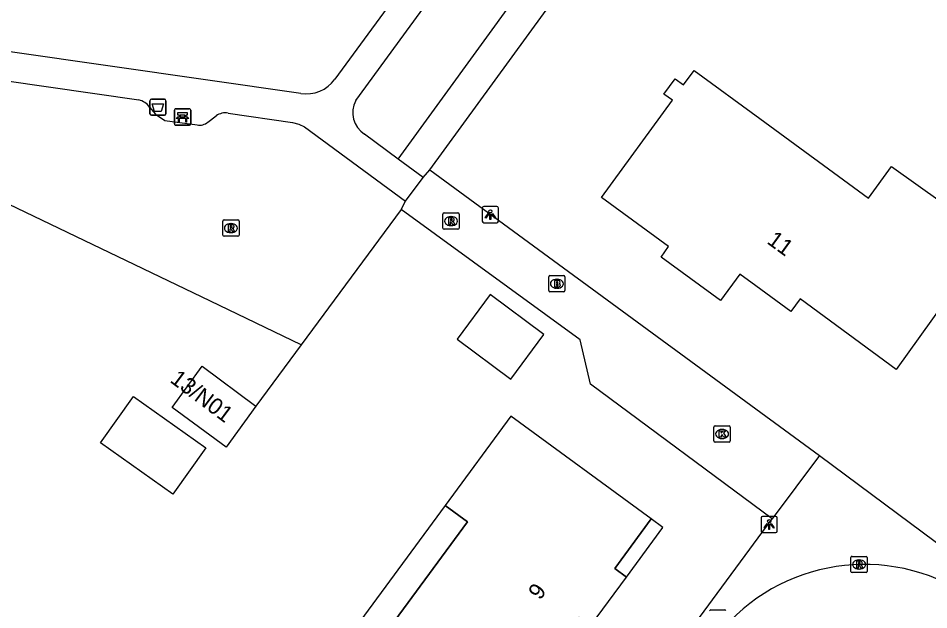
# Model space of a CAD drawing. Extents: x 163427 to 164190, y 380331 to 381641.
# Drawn here: x 163847.7 to 163903.8, y 381541.6 to 381578 of the extents above; entities that cross this region are included whole.
import ezdxf

# ---------------------------------------------------------------- set-up
doc = ezdxf.new("R2010")
doc.units = 0
for name, color, linetype in [('IMGEO_Afvalbak', 7, 'Continuous'), ('IMGEO_Bank', 7, 'Continuous'), ('IMGEO_Brandkraan', 7, 'Continuous'), ('IMGEO_Groenvoorziening', 7, 'Continuous'), ('IMGEO_Hek', 7, 'Continuous'), ('IMGEO_Kolk', 7, 'Continuous'), ('IMGEO_Lichtpunt', 7, 'Continuous'), ('IMGEO_Pand', 7, 'Continuous'), ('IMGEO_Pand_nummerreeks', 7, 'Continuous'), ('IMGEO_Pand_overbouw', 7, 'Continuous'), ('IMGEO_Rijbaan_lokaal_open', 7, 'Continuous'), ('IMGEO_Rioolput', 7, 'Continuous'), ('IMGEO_Voetpad_halfverhard', 7, 'Continuous'), ('IMGEO_Voetpad_open', 7, 'Continuous')]:
    doc.layers.add(name, color=color, linetype=linetype)

msp = doc.modelspace()

# ---------------------------------------------------------------- linework, layer by layer
at = {"layer": 'IMGEO_Afvalbak'}
for p, q in [((163855.781, 381572.123), (163855.781, 381572.923)), ((163855.781, 381572.923), (163855.781, 381572.123)), ((163855.881, 381573.023), (163856.671, 381573.023)), ((163856.671, 381573.023), (163855.881, 381573.023)), ((163856.771, 381572.923), (163856.771, 381572.123)), ((163856.771, 381572.123), (163856.771, 381572.923)), ((163856.671, 381572.023), (163855.881, 381572.023)), ((163855.881, 381572.023), (163856.671, 381572.023))]:
    msp.add_line(p, q, dxfattribs=at)
msp.add_lwpolyline([(163855.924, 381572.737), (163856.628, 381572.737), (163856.479, 381572.267), (163856.073, 381572.267), (163855.924, 381572.737)], dxfattribs=at)
for centre, start, end in [((163855.881, 381572.923), 90, 180), ((163855.881, 381572.923), 90, 180), ((163856.671, 381572.923), 0, 90), ((163856.671, 381572.923), 360, 90), ((163855.881, 381572.123), 180, 270), ((163855.881, 381572.123), 180, 270), ((163856.671, 381572.123), 270, 0), ((163856.671, 381572.123), 270, 0)]:
    msp.add_arc(centre, 0.1, start, end, dxfattribs=at)
at = {"layer": 'IMGEO_Bank'}
for p, q in [((163857.294, 381571.495), (163857.294, 381572.336)), ((163857.294, 381572.336), (163857.294, 381571.495)), ((163857.369, 381572.42), (163858.21, 381572.42)), ((163858.21, 381572.42), (163857.369, 381572.42)), ((163857.603, 381571.926), (163857.603, 381572.032)), ((163857.647, 381572.032), (163857.647, 381571.926)), ((163857.935, 381572.038), (163857.653, 381572.038)), ((163857.941, 381571.926), (163857.941, 381572.032)), ((163857.985, 381572.032), (163857.985, 381571.926)), ((163858.294, 381572.345), (163858.294, 381571.504)), ((163858.294, 381571.504), (163858.294, 381572.345)), ((163858.219, 381571.42), (163857.378, 381571.42)), ((163857.378, 381571.42), (163858.219, 381571.42)), ((163857.991, 381571.818), (163857.598, 381571.818)), ((163857.653, 381571.92), (163857.935, 381571.92))]:
    msp.add_line(p, q, dxfattribs=at)
for points in [[(163857.597, 381572.038), (163857.511, 381572.038), (163857.511, 381572.199), (163858.074, 381572.199), (163858.074, 381572.038), (163857.991, 381572.038)], [(163857.541, 381571.818), (163857.399, 381571.818), (163857.511, 381571.92), (163857.597, 381571.92)], [(163857.591, 381571.811), (163857.591, 381571.604), (163857.548, 381571.604), (163857.548, 381571.811)], [(163857.991, 381571.92), (163858.074, 381571.92), (163858.186, 381571.818), (163858.047, 381571.818)], [(163858.041, 381571.811), (163858.041, 381571.604), (163857.997, 381571.604), (163857.997, 381571.811)]]:
    msp.add_lwpolyline(points, dxfattribs=at)
for centre, radius, start, end in [((163857.372, 381572.342), 0.0779, 92.4484, 184.2845), ((163857.372, 381572.342), 0.0779, 92.4484, 184.2845), ((163857.596, 381572.031), 0.00671, 2.8957, 87.1043), ((163857.596, 381571.927), 0.00671, 272.8957, 357.1043), ((163857.653, 381572.031), 0.00671, 92.8957, 177.1043), ((163857.653, 381571.927), 0.00671, 182.8957, 267.1043), ((163857.935, 381572.031), 0.00671, 2.8957, 87.1043), ((163857.935, 381571.927), 0.00671, 272.8957, 357.1043), ((163857.992, 381572.031), 0.00671, 92.8957, 177.1043), ((163857.992, 381571.927), 0.00671, 182.8957, 267.1043), ((163858.216, 381572.342), 0.0779, 2.4484, 94.2845), ((163858.216, 381572.342), 0.0779, 2.4484, 94.2845), ((163857.372, 381571.498), 0.0779, 182.4484, 274.2845), ((163857.372, 381571.498), 0.0779, 182.4484, 274.2845), ((163857.541, 381571.811), 0.00671, 2.8957, 87.1043), ((163857.598, 381571.811), 0.00671, 92.8957, 177.1043), ((163857.99, 381571.811), 0.00671, 2.8957, 87.1043), ((163858.047, 381571.811), 0.00671, 92.8957, 177.1043), ((163858.216, 381571.498), 0.0779, 272.4484, 4.2845), ((163858.216, 381571.498), 0.0779, 272.4484, 4.2845)]:
    msp.add_arc(centre, radius, start, end, dxfattribs=at)
at = {"layer": 'IMGEO_Brandkraan'}
for p, q in [((163880.346, 381561.232), (163880.346, 381562.084)), ((163880.421, 381562.158), (163881.273, 381562.158)), ((163880.834, 381561.938), (163880.859, 381561.938)), ((163881.347, 381562.084), (163881.347, 381561.232)), ((163880.857, 381561.378), (163880.832, 381561.378)), ((163881.273, 381561.158), (163880.421, 381561.158)), ((163890.332, 381541.592), (163891.184, 381541.592))]:
    msp.add_line(p, q, dxfattribs=at)
for points in [[(163880.346, 381561.232), (163880.346, 381562.084)], [(163880.421, 381562.158), (163881.273, 381562.158)], [(163880.694, 381561.858), (163880.694, 381561.458), (163880.907, 381561.458)], [(163880.925, 381561.858), (163880.694, 381561.858)], [(163881.347, 381562.084), (163881.347, 381561.232)], [(163880.873, 381561.777), (163880.819, 381561.777), (163880.819, 381561.701)], [(163880.819, 381561.701), (163880.872, 381561.701)], [(163880.881, 381561.625), (163880.819, 381561.625), (163880.819, 381561.544)], [(163880.819, 381561.544), (163880.881, 381561.544)], [(163881.273, 381561.158), (163880.421, 381561.158)], [(163890.332, 381541.592), (163891.184, 381541.592)]]:
    msp.add_lwpolyline(points, dxfattribs=at)
for centre, radius, start, end in [((163880.423, 381562.082), 0.0765, 91.552, 178.448), ((163880.423, 381562.082), 0.0765, 91.552, 178.448), ((163880.929, 381561.713), 0.145, 59.4692, 91.5367), ((163880.954, 381561.76), 0.0922, 285.5137, 58.1501), ((163881.271, 381562.082), 0.0765, 1.552, 88.448), ((163881.271, 381562.082), 0.0765, 1.552, 88.448), ((163880.874, 381561.739), 0.0379, 267.8285, 90.9355), ((163880.882, 381561.584), 0.0404, 269.8759, 90.5077), ((163880.913, 381561.709), 0.251, 268.6676, 293.5347), ((163880.959, 381561.568), 0.105, 301.3115, 78.989), ((163880.423, 381561.234), 0.0765, 181.552, 268.448), ((163880.423, 381561.234), 0.0765, 181.552, 268.448), ((163881.271, 381561.234), 0.0765, 271.552, 358.448), ((163881.271, 381561.234), 0.0765, 271.552, 358.448), ((163890.334, 381541.516), 0.0765, 91.552, 178.448), ((163890.334, 381541.516), 0.0765, 91.552, 178.448), ((163891.182, 381541.516), 0.0765, 1.552, 88.448), ((163891.182, 381541.516), 0.0765, 1.552, 88.448)]:
    msp.add_arc(centre, radius, start, end, dxfattribs=at)
for centre, major_axis, ratio, start_param, end_param in [((163880.833, 381561.658), (-0.387, 0.002), 0.722429, 4.712389, 7.853982), ((163880.858, 381561.658), (-0.39, 0.002), 0.717154, 1.570796, 4.712389)]:
    msp.add_ellipse(centre, major_axis=major_axis, ratio=ratio, start_param=start_param, end_param=end_param, dxfattribs=at)
at = {"layer": 'IMGEO_Groenvoorziening'}
for points in [[(163871.072, 381569.33), (163883.404, 381586.3), (163890.019, 381593.984), (163894.688, 381591.261), (163903.248, 381585.716), (163915.504, 381577.448), (163930.678, 381566.943), (163942.74, 381557.799), (163951.397, 381550.893), (163961.319, 381542.236), (163971.143, 381530.563), (163977.758, 381522.587), (163986.415, 381526.575), (163992.18, 381523.944)], [(163873.013, 381568.677), (163889.992, 381591.979), (163951.022, 381547.253), (163954.146, 381543.102)], [(163871.255, 381566.226), (163865.101, 381557.897), (163859.507, 381560.582), (163837.732, 381571.03)]]:
    msp.add_lwpolyline(points, dxfattribs=at)
at = {"layer": 'IMGEO_Hek'}
for points in [[(163873.013, 381568.677), (163889.992, 381591.979), (163951.022, 381547.253), (163973.823, 381516.962)], [(163871.255, 381566.226), (163865.101, 381557.897)], [(163865.101, 381557.897), (163862.31, 381554.12)]]:
    msp.add_lwpolyline(points, dxfattribs=at)
at = {"layer": 'IMGEO_Kolk'}
for p, q in [((163890.597, 381552.91), (163891.449, 381552.91)), ((163890.522, 381551.984), (163890.522, 381552.836)), ((163891.01, 381552.69), (163891.035, 381552.69)), ((163891.523, 381552.836), (163891.523, 381551.984)), ((163891.449, 381551.91), (163890.597, 381551.91)), ((163891.033, 381552.13), (163891.008, 381552.13))]:
    msp.add_line(p, q, dxfattribs=at)
for points in [[(163890.597, 381552.91), (163891.449, 381552.91)], [(163890.522, 381551.984), (163890.522, 381552.836)], [(163890.843, 381552.61), (163890.966, 381552.61), (163890.966, 381552.459), (163891.096, 381552.61), (163891.26, 381552.61), (163891.114, 381552.459), (163891.267, 381552.21), (163891.115, 381552.21), (163891.03, 381552.374), (163890.966, 381552.307), (163890.966, 381552.21), (163890.843, 381552.21), (163890.843, 381552.61)], [(163891.523, 381552.836), (163891.523, 381551.984)], [(163891.449, 381551.91), (163890.597, 381551.91)]]:
    msp.add_lwpolyline(points, dxfattribs=at)
for centre, start, end in [((163890.599, 381552.834), 91.552, 178.448), ((163890.599, 381552.834), 91.552, 178.448), ((163891.447, 381552.834), 1.552, 88.448), ((163891.447, 381552.834), 1.552, 88.448), ((163890.599, 381551.986), 181.552, 268.448), ((163890.599, 381551.986), 181.552, 268.448), ((163891.447, 381551.986), 271.552, 358.448), ((163891.447, 381551.986), 271.552, 358.448)]:
    msp.add_arc(centre, 0.0765, start, end, dxfattribs=at)
for centre, major_axis, ratio, start_param, end_param in [((163891.009, 381552.41), (-0.387, 0.002), 0.722429, 4.712389, 7.853982), ((163891.034, 381552.41), (-0.39, 0.002), 0.717154, 1.570796, 4.712389)]:
    msp.add_ellipse(centre, major_axis=major_axis, ratio=ratio, start_param=start_param, end_param=end_param, dxfattribs=at)
at = {"layer": 'IMGEO_Lichtpunt'}
for p, q in [((163876.251, 381566.317), (163876.251, 381565.51)), ((163876.251, 381566.317), (163876.251, 381565.51)), ((163877.153, 381566.412), (163876.345, 381566.412)), ((163877.153, 381566.412), (163876.345, 381566.412)), ((163877.247, 381565.51), (163877.247, 381566.317)), ((163877.247, 381565.51), (163877.247, 381566.317)), ((163876.345, 381565.416), (163877.153, 381565.416)), ((163876.345, 381565.416), (163877.153, 381565.416)), ((163894.33, 381547.338), (163893.522, 381547.338)), ((163894.33, 381547.338), (163893.522, 381547.338)), ((163893.428, 381547.243), (163893.428, 381546.436)), ((163893.428, 381547.243), (163893.428, 381546.436)), ((163894.424, 381546.436), (163894.424, 381547.243)), ((163894.424, 381546.436), (163894.424, 381547.243)), ((163893.522, 381546.342), (163894.33, 381546.342)), ((163893.522, 381546.342), (163894.33, 381546.342))]:
    msp.add_line(p, q, dxfattribs=at)
for points in [[(163876.625, 381565.981), (163876.664, 381565.953), (163876.476, 381565.691), (163876.438, 381565.718), (163876.625, 381565.981)], [(163876.727, 381565.933), (163876.774, 381565.933), (163876.774, 381565.611), (163876.727, 381565.611), (163876.727, 381565.933)], [(163876.837, 381565.953), (163876.875, 381565.98), (163877.062, 381565.718), (163877.023, 381565.69), (163876.837, 381565.953)], [(163893.802, 381546.907), (163893.841, 381546.879), (163893.653, 381546.617), (163893.615, 381546.644), (163893.802, 381546.907)], [(163893.904, 381546.859), (163893.951, 381546.859), (163893.951, 381546.537), (163893.904, 381546.537), (163893.904, 381546.859)], [(163894.014, 381546.879), (163894.052, 381546.906), (163894.239, 381546.644), (163894.2, 381546.616), (163894.014, 381546.879)]]:
    msp.add_lwpolyline(points, dxfattribs=at)
for centre in [(163876.75, 381566.115), (163893.927, 381547.041)]:
    msp.add_circle(centre, 0.0994, dxfattribs=at)
for centre, start, end in [((163876.345, 381566.317), 90, 180), ((163876.345, 381566.317), 90, 180), ((163877.153, 381566.317), 0, 90), ((163877.153, 381566.317), 0, 90), ((163876.345, 381565.51), 180, 270), ((163876.345, 381565.51), 180, 270), ((163877.153, 381565.51), 270, 0), ((163877.153, 381565.51), 270, 360), ((163893.522, 381547.243), 90, 180), ((163893.522, 381547.243), 90, 180), ((163894.33, 381547.243), 0, 90), ((163894.33, 381547.243), 0, 90), ((163893.522, 381546.436), 180, 270), ((163893.522, 381546.436), 180, 270), ((163894.33, 381546.436), 270, 0), ((163894.33, 381546.436), 270, 360)]:
    msp.add_arc(centre, 0.0946, start, end, dxfattribs=at)
at = {"layer": 'IMGEO_Pand'}
for points in [[(163890.928, 381560.636), (163887.261, 381563.286), (163887.716, 381563.944), (163883.596, 381566.96), (163887.965, 381572.945), (163887.441, 381573.328), (163888.13, 381574.272), (163888.654, 381573.889), (163889.302, 381574.777), (163893.341, 381571.829), (163900.047, 381566.933), (163901.46, 381568.869), (163907.6, 381564.498), (163904.658, 381560.444), (163901.752, 381556.389), (163895.83, 381560.737), (163895.259, 381559.951), (163893.092, 381561.526), (163892.11, 381562.24), (163890.928, 381560.636)], [(163880.054, 381558.533), (163876.748, 381560.987), (163874.708, 381558.241), (163878.014, 381555.787), (163880.054, 381558.533)], [(163857.16, 381554.04), (163859, 381556.58), (163862.31, 381554.12), (163860.47, 381551.6), (163857.16, 381554.04)], [(163852.742, 381551.87), (163854.763, 381554.725), (163859.222, 381551.567), (163857.2, 381548.712), (163852.742, 381551.87)], [(163885.134, 381543.598), (163884.411, 381544.139), (163886.651, 381547.183), (163878.013, 381553.503), (163873.967, 381548.003), (163875.336, 381546.996), (163870.088, 381539.863), (163878.075, 381534.033), (163881.383, 381538.512), (163880.659, 381539.043), (163882.193, 381541.135), (163882.917, 381540.604), (163885.134, 381543.598)]]:
    msp.add_lwpolyline(points, dxfattribs=at)
at = {"layer": 'IMGEO_Pand_overbouw'}
for points in [[(163873.967, 381548.003), (163868.719, 381540.87), (163870.088, 381539.863), (163875.336, 381546.996)], [(163885.134, 381543.598), (163887.376, 381546.652), (163886.651, 381547.183), (163884.411, 381544.139)]]:
    msp.add_lwpolyline(points, close=True, dxfattribs=at)
at = {"layer": 'IMGEO_Rijbaan_lokaal_open'}
msp.add_arc((163899.786, 381532.832), 11.554, 56.0565, 141.2748, dxfattribs=at)
at = {"layer": 'IMGEO_Rioolput'}
for p, q in [((163873.827, 381565.087), (163873.827, 381565.939)), ((163873.902, 381566.013), (163874.754, 381566.013)), ((163874.315, 381565.793), (163874.34, 381565.793)), ((163874.828, 381565.939), (163874.828, 381565.087)), ((163860.271, 381564.656), (163860.271, 381565.508)), ((163860.346, 381565.582), (163861.198, 381565.582)), ((163860.759, 381565.362), (163860.784, 381565.362)), ((163861.272, 381565.508), (163861.272, 381564.656)), ((163874.338, 381565.233), (163874.313, 381565.233)), ((163860.782, 381564.802), (163860.757, 381564.802)), ((163874.754, 381565.013), (163873.902, 381565.013)), ((163861.198, 381564.582), (163860.346, 381564.582)), ((163898.96, 381543.955), (163898.96, 381544.807)), ((163899.035, 381544.881), (163899.887, 381544.881)), ((163899.448, 381544.661), (163899.473, 381544.661)), ((163899.961, 381544.807), (163899.961, 381543.955)), ((163899.471, 381544.101), (163899.446, 381544.101)), ((163899.887, 381543.881), (163899.035, 381543.881))]:
    msp.add_line(p, q, dxfattribs=at)
for points in [[(163873.827, 381565.087), (163873.827, 381565.939)], [(163873.902, 381566.013), (163874.754, 381566.013)], [(163874.828, 381565.939), (163874.828, 381565.087)], [(163860.271, 381564.656), (163860.271, 381565.508)], [(163860.346, 381565.582), (163861.198, 381565.582)], [(163860.86, 381565.28), (163860.608, 381565.282), (163860.608, 381564.882)], [(163860.786, 381565.201), (163860.732, 381565.201), (163860.732, 381565.12)], [(163861.272, 381565.508), (163861.272, 381564.656)], [(163874.416, 381565.711), (163874.164, 381565.713), (163874.164, 381565.313)], [(163874.164, 381565.313), (163874.288, 381565.313), (163874.288, 381565.475), (163874.299, 381565.475)], [(163874.342, 381565.632), (163874.288, 381565.632), (163874.288, 381565.551)], [(163874.288, 381565.551), (163874.34, 381565.551)], [(163874.346, 381565.446), (163874.417, 381565.313), (163874.557, 381565.313), (163874.492, 381565.439)], [(163860.608, 381564.882), (163860.732, 381564.882), (163860.732, 381565.044), (163860.743, 381565.044)], [(163860.732, 381565.12), (163860.784, 381565.12)], [(163860.79, 381565.015), (163860.861, 381564.882), (163861.001, 381564.882), (163860.936, 381565.008)], [(163874.754, 381565.013), (163873.902, 381565.013)], [(163861.198, 381564.582), (163860.346, 381564.582)], [(163898.96, 381543.955), (163898.96, 381544.807)], [(163899.035, 381544.881), (163899.887, 381544.881)], [(163899.549, 381544.579), (163899.297, 381544.581), (163899.297, 381544.181)], [(163899.475, 381544.5), (163899.421, 381544.5), (163899.421, 381544.419)], [(163899.961, 381544.807), (163899.961, 381543.955)], [(163899.297, 381544.181), (163899.421, 381544.181), (163899.421, 381544.343), (163899.432, 381544.343)], [(163899.421, 381544.419), (163899.473, 381544.419)], [(163899.479, 381544.314), (163899.55, 381544.181), (163899.69, 381544.181), (163899.625, 381544.307)], [(163899.887, 381543.881), (163899.035, 381543.881)]]:
    msp.add_lwpolyline(points, dxfattribs=at)
for centre, radius, start, end in [((163873.904, 381565.937), 0.0765, 91.552, 178.448), ((163873.904, 381565.937), 0.0765, 91.552, 178.448), ((163874.752, 381565.937), 0.0765, 1.552, 88.448), ((163874.752, 381565.937), 0.0765, 1.552, 88.448), ((163860.348, 381565.506), 0.0765, 91.552, 178.448), ((163860.348, 381565.506), 0.0765, 91.552, 178.448), ((163860.792, 381565.105), 0.0964, 77.0061, 93.1865), ((163860.806, 381565.162), 0.0378, 276.6634, 79.6772), ((163860.859, 381565.17), 0.109, 350.3612, 89.416), ((163861.196, 381565.506), 0.0765, 1.552, 88.448), ((163861.196, 381565.506), 0.0765, 1.552, 88.448), ((163874.298, 381565.422), 0.0533, 26.0293, 88.6989), ((163874.324, 381565.74), 0.19, 274.7715, 282.9687), ((163874.348, 381565.536), 0.0964, 77.0061, 93.1865), ((163874.362, 381565.593), 0.0378, 276.6634, 79.6772), ((163874.415, 381565.601), 0.109, 350.3612, 89.416), ((163874.413, 381565.601), 0.112, 277.5842, 350.9817), ((163874.397, 381565.386), 0.108, 29.5134, 73.7905), ((163860.348, 381564.658), 0.0765, 181.552, 268.448), ((163860.348, 381564.658), 0.0765, 181.552, 268.448), ((163860.742, 381564.991), 0.0533, 26.0293, 88.6989), ((163860.768, 381565.309), 0.19, 274.7715, 282.9687), ((163860.857, 381565.17), 0.112, 277.5842, 350.9817), ((163860.841, 381564.955), 0.108, 29.5134, 73.7905), ((163861.196, 381564.658), 0.0765, 271.552, 358.448), ((163861.196, 381564.658), 0.0765, 271.552, 358.448), ((163873.904, 381565.089), 0.0765, 181.552, 268.448), ((163873.904, 381565.089), 0.0765, 181.552, 268.448), ((163874.752, 381565.089), 0.0765, 271.552, 358.448), ((163874.752, 381565.089), 0.0765, 271.552, 358.448), ((163899.037, 381544.805), 0.0765, 91.552, 178.448), ((163899.037, 381544.805), 0.0765, 91.552, 178.448), ((163899.481, 381544.404), 0.0964, 77.0061, 93.1865), ((163899.495, 381544.461), 0.0378, 276.6634, 79.6772), ((163899.548, 381544.469), 0.109, 350.3612, 89.416), ((163899.546, 381544.469), 0.112, 277.5842, 350.9817), ((163899.885, 381544.805), 0.0765, 1.552, 88.448), ((163899.885, 381544.805), 0.0765, 1.552, 88.448), ((163899.037, 381543.957), 0.0765, 181.552, 268.448), ((163899.037, 381543.957), 0.0765, 181.552, 268.448), ((163899.431, 381544.29), 0.0533, 26.0293, 88.6989), ((163899.457, 381544.608), 0.19, 274.7715, 282.9687), ((163899.53, 381544.254), 0.108, 29.5134, 73.7905), ((163899.885, 381543.957), 0.0765, 271.552, 358.448), ((163899.885, 381543.957), 0.0765, 271.552, 358.448)]:
    msp.add_arc(centre, radius, start, end, dxfattribs=at)
for centre, major_axis, ratio, start_param, end_param in [((163874.314, 381565.513), (-0.387, 0.002), 0.722429, 4.712389, 7.853982), ((163874.339, 381565.513), (-0.39, 0.002), 0.717154, 1.570796, 4.712389), ((163860.758, 381565.082), (-0.387, 0.002), 0.722429, 4.712389, 7.853982), ((163860.783, 381565.082), (-0.39, 0.002), 0.717154, 1.570796, 4.712389), ((163899.447, 381544.381), (-0.387, 0.002), 0.722429, 4.712389, 7.853982), ((163899.472, 381544.381), (-0.39, 0.002), 0.717154, 1.570796, 4.712389)]:
    msp.add_ellipse(centre, major_axis=major_axis, ratio=ratio, start_param=start_param, end_param=end_param, dxfattribs=at)
at = {"layer": 'IMGEO_Voetpad_halfverhard'}
for points in [[(163876.783, 381587.351), (163867.168, 381574.246)], [(163868.46, 381572.936), (163878.512, 381586.673)], [(163865.07, 381573.367), (163841.426, 381576.76)], [(163841.25, 381574.956), (163855.098, 381572.973)], [(163855.763, 381572.528), (163856.134, 381572.096), (163856.705, 381571.703), (163858.683, 381571.437)], [(163859.353, 381571.609), (163859.862, 381571.994)], [(163860.596, 381572.165), (163864.559, 381571.576), (163864.964, 381571.478), (163865.298, 381571.32), (163871.534, 381566.748)], [(163871.072, 381569.33), (163869.008, 381570.858)], [(163872.612, 381568.189), (163871.072, 381569.33)]]:
    msp.add_lwpolyline(points, dxfattribs=at)
for centre, radius, start, end in [((163865.407, 381575.506), 2.166, 261.0524, 324.4121), ((163854.82, 381571.838), 1.169, 36.1991, 76.2222), ((163869.849, 381572.191), 1.576, 151.7962, 237.7507), ((163860.447, 381571.145), 1.031, 81.6804, 124.5481), ((163858.846, 381572.194), 0.775, 257.8815, 310.9142)]:
    msp.add_arc(centre, radius, start, end, dxfattribs=at)
at = {"layer": 'IMGEO_Voetpad_open'}
for points in [[(163872.612, 381568.189), (163873.013, 381568.677)], [(163873.013, 381568.677), (163897.023, 381551.086)], [(163871.534, 381566.748), (163872.612, 381568.189)], [(163871.255, 381566.226), (163871.534, 381566.748)], [(163894.099, 381547.191), (163882.927, 381555.471), (163882.287, 381558.212), (163871.255, 381566.226)], [(163897.023, 381551.086), (163894.099, 381547.191)], [(163897.023, 381551.086), (163920.072, 381533.954), (163919.988, 381533.796), (163926.644, 381528.624), (163929.374, 381526.297), (163949.04, 381500), (163953.473, 381494.072)], [(163853.125, 381491.594), (163859.32, 381500), (163894.099, 381547.191)]]:
    msp.add_lwpolyline(points, dxfattribs=at)

# ---------------------------------------------------------------- texts
at = {"layer": 'IMGEO_Pand_nummerreeks'}
for s, rotation, p in [('11', 323.9867, (163893.731, 381564.177)), ('13/N01', 323.1301, (163856.964, 381555.643)), ('9', 53.6518, (163879.812, 381542.142))]:
    msp.add_text(s, height=1, rotation=rotation, dxfattribs=at).set_placement(p)

doc.saveas('drawing.dxf')
